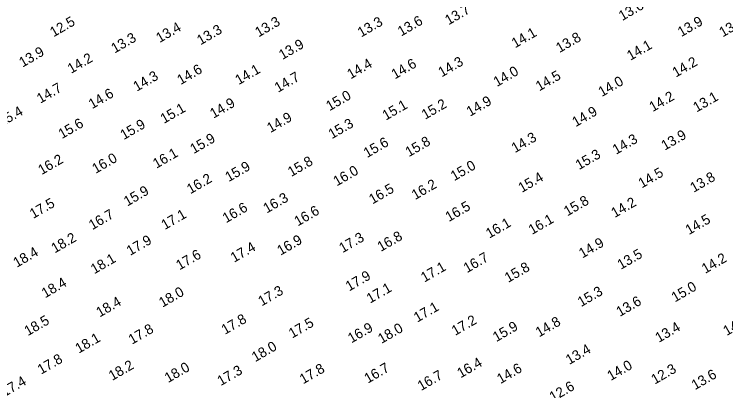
# Model space of a CAD drawing. Extents: x 3024098 to 3056816, y 418252 to 509144.
# Drawn here: x 3032181.3 to 3032537, y 418652.7 to 418840.9 of the extents above; entities that cross this region are included whole.
import ezdxf

# ---------------------------------------------------------------- set-up
doc = ezdxf.new("R2010")
doc.units = 0
doc.layers.add('V-TOPO-SOUN-0911', color=7, linetype='Continuous')

msp = doc.modelspace()

# ---------------------------------------------------------------- texts
at = {"layer": 'V-TOPO-SOUN-0911'}
for s, p in [('13.6 ', (3032485.22, 418837.45)), ('13.7 ', (3032398.38, 418835.31)), ('12.5 ', (3032200.93, 418829.31)), ('13.3 ', (3032303.44, 418829.27)), ('13.3 ', (3032354.71, 418829.21)), ('13.6 ', (3032374.73, 418829.7)), ('13.9 ', (3032514.72, 418829.4)), ('13.5 ', (3032535.45, 418829.27)), ('13.4 ', (3032253.96, 418826.45)), ('13.3 ', (3032274.4, 418825.3)), ('14.1 ', (3032431.67, 418823.81)), ('13.3 ', (3032231.52, 418821.23)), ('13.8 ', (3032453.86, 418821.46)), ('13.9 ', (3032315.34, 418817.98)), ('14.1 ', (3032489.31, 418817.57)), ('13.9 ', (3032185.49, 418814.21)), ('14.2 ', (3032209.73, 418811.06)), ('14.4 ', (3032349.47, 418808.31)), ('14.6 ', (3032371.58, 418808.28)), ('14.3 ', (3032395, 418809.29)), ('14.2 ', (3032512.03, 418809.19)), ('14.6 ', (3032264.49, 418805.46)), ('14.1 ', (3032293.51, 418805.44)), ('14.0 ', (3032422.61, 418804.5)), ('14.3 ', (3032242.54, 418802.14)), ('14.7 ', (3032313.18, 418801.61)), ('14.5 ', (3032443.75, 418802.3)), ('14.0 ', (3032475.04, 418799.48)), ('14.7 ', (3032194.35, 418796.14)), ('14.6 ', (3032220.23, 418793.39)), ('15.0 ', (3032338.92, 418792.4)), ('14.2 ', (3032500.48, 418791.97)), ('13.1 ', (3032522.41, 418791.75)), ('14.9 ', (3032280.9, 418788.66)), ('15.1 ', (3032367.07, 418787.69)), ('15.2 ', (3032386.7, 418788.13)), ('14.9 ', (3032409.14, 418789.64)), ('15.4 ', (3032174.92, 418784.46)), ('15.1 ', (3032256.14, 418786.05)), ('14.9 ', (3032461.96, 418784.42)), ('14.9 ', (3032309.37, 418781.47)), ('15.6 ', (3032205.14, 418778.46)), ('15.9 ', (3032236.08, 418777.99)), ('15.3 ', (3032340.1, 418778.41)), ('13.9 ', (3032506.49, 418772.68)), ('15.9 ', (3032270.99, 418770.97)), ('15.6 ', (3032357.67, 418768.98)), ('15.8 ', (3032378.57, 418769.43)), ('14.3 ', (3032431.62, 418771.46)), ('14.3 ', (3032482.14, 418770.61)), ('16.1 ', (3032252.37, 418763.64)), ('15.3 ', (3032463.64, 418762.97)), ('16.2 ', (3032195, 418760.47)), ('16.0 ', (3032221.99, 418761.09)), ('15.8 ', (3032319.81, 418759.52)), ('15.9 ', (3032288.51, 418756.96)), ('16.0 ', (3032342.55, 418754.83)), ('15.0 ', (3032401.22, 418757.42)), ('16.2 ', (3032269.35, 418750.89)), ('15.4 ', (3032435.03, 418751.55)), ('14.5 ', (3032495.03, 418753.81)), ('13.8 ', (3032520.95, 418751.65)), ('16.2 ', (3032381.72, 418748.01)), ('15.9 ', (3032237.82, 418744.76)), ('16.5 ', (3032360.38, 418745.81)), ('16.3 ', (3032307.54, 418741.28)), ('17.5 ', (3032190.79, 418738.56)), ('16.6 ', (3032287.19, 418736.4)), ('16.5 ', (3032398.57, 418737.02)), ('15.8 ', (3032457.8, 418739.84)), ('14.2 ', (3032481.45, 418739.02)), ('16.7 ', (3032220.33, 418732.95)), ('16.6 ', (3032323.05, 418734.81)), ('17.1 ', (3032256.57, 418733.03)), ('16.1 ', (3032440.16, 418730.6)), ('14.5 ', (3032518.55, 418730.49)), ('16.1 ', (3032418.8, 418728.73)), ('18.2 ', (3032201.57, 418721.33)), ('17.9 ', (3032239.23, 418720.09)), ('16.9 ', (3032314.46, 418720.22)), ('17.3 ', (3032345.44, 418721.46)), ('16.8 ', (3032364.56, 418722.09)), ('14.9 ', (3032465.31, 418718.81)), ('17.4 ', (3032291.2, 418716.67)), ('18.4 ', (3032182.57, 418714.15)), ('17.6 ', (3032263.93, 418712.87)), ('16.7 ', (3032407.63, 418711.46)), ('13.5 ', (3032484.53, 418713.16)), ('18.1 ', (3032221.3, 418710.91)), ('14.2 ', (3032526.7, 418711.13)), ('17.1 ', (3032386.32, 418706.78)), ('15.8 ', (3032428.21, 418706.6)), ('17.9 ', (3032348.7, 418702.32)), ('18.4 ', (3032196.74, 418698.89)), ('18.0 ', (3032255.39, 418694.23)), ('17.3 ', (3032305.01, 418694.86)), ('17.1 ', (3032359.19, 418696.25)), ('15.3 ', (3032464.69, 418694.53)), ('15.0 ', (3032511.59, 418696.86)), ('18.4 ', (3032224.04, 418689.34)), ('13.6 ', (3032484.01, 418689.61)), ('17.1 ', (3032382.78, 418686.77)), ('18.5 ', (3032188.1, 418679.99)), ('17.8 ', (3032286.64, 418680.68)), ('17.2 ', (3032401.7, 418680.13)), ('14.0 ', (3032537.44, 418680.06)), ('17.5 ', (3032320.26, 418678.81)), ('16.9 ', (3032349.84, 418676.37)), ('18.0 ', (3032364.87, 418676.12)), ('15.9 ', (3032422.3, 418677.01)), ('14.8 ', (3032443.66, 418679.37)), ('13.4 ', (3032503.5, 418676.65)), ('17.8 ', (3032240.18, 418675.73)), ('18.1 ', (3032213.56, 418671.25)), ('18.0 ', (3032301.78, 418667)), ('13.4 ', (3032458.75, 418665.62)), ('17.8 ', (3032194.71, 418660.74)), ('16.4 ', (3032404.45, 418658.93)), ('18.2 ', (3032230.27, 418657.62)), ('18.0 ', (3032258.24, 418656.57)), ('17.3 ', (3032284.57, 418655.06)), ('17.8 ', (3032325.71, 418655.91)), ('16.7 ', (3032358.06, 418656.27)), ('14.6 ', (3032424.36, 418656.05)), ('14.0 ', (3032479.47, 418657.58)), ('12.3 ', (3032501.47, 418655.78)), ('16.7 ', (3032384.67, 418652.57)), ('13.6 ', (3032521.61, 418653)), ('17.4 ', (3032176.53, 418649.61)), ('12.6 ', (3032450.58, 418647.09))]:
    msp.add_text(s, height=5, rotation=30, dxfattribs=at).set_placement(p)

doc.saveas('drawing.dxf')
